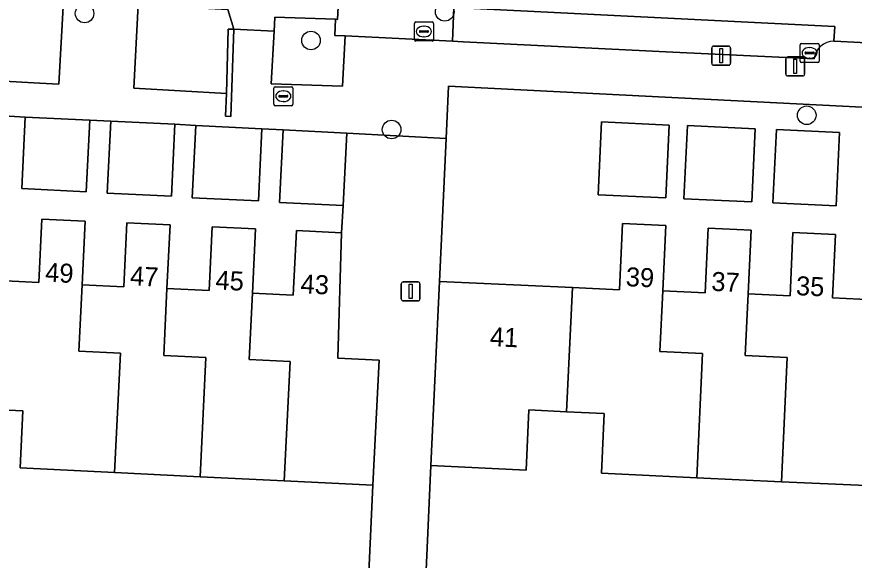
# Model space of a CAD drawing. Extents: x 162989 to 165008, y 383432 to 384338.
# Drawn here: x 164676.23 to 164720.35, y 383853.78 to 383882.39 of the extents above; entities that cross this region are included whole.
import ezdxf

# ---------------------------------------------------------------- set-up
doc = ezdxf.new("R2010")
doc.units = 0
for name, color, linetype in [('IMGEO_Boom', 7, 'Continuous'), ('IMGEO_Erf', 7, 'Continuous'), ('IMGEO_Groenvoorziening', 7, 'Continuous'), ('IMGEO_Kolk', 7, 'Continuous'), ('IMGEO_Lichtmast', 7, 'Continuous'), ('IMGEO_Muur', 7, 'Continuous'), ('IMGEO_Pand', 7, 'Continuous'), ('IMGEO_Pand_nummerreeks', 7, 'Continuous'), ('IMGEO_Parkeervlak_open', 7, 'Continuous'), ('IMGEO_Rijbaan_lokaal_open', 7, 'Continuous'), ('IMGEO_Voetpad_open', 7, 'Continuous')]:
    doc.layers.add(name, color=color, linetype=linetype)

msp = doc.modelspace()

# ---------------------------------------------------------------- linework, layer by layer
at = {"layer": 'IMGEO_Boom'}
for centre in [(164679.803, 383882.56), (164698.776, 383882.644), (164691.732, 383881.136), (164717.844, 383877.201), (164695.976, 383876.449)]:
    msp.add_circle(centre, 0.489, dxfattribs=at)
at = {"layer": 'IMGEO_Erf'}
for points in [[(164698.501, 383868.459), (164705.505, 383868.132), (164707.973, 383868.017), (164708.135, 383871.498), (164710.417, 383871.391), (164710.256, 383867.954), (164712.488, 383867.849), (164712.647, 383871.255), (164714.912, 383871.149), (164714.755, 383867.795), (164716.963, 383867.692), (164717.119, 383871.026), (164719.361, 383870.921), (164719.205, 383867.586), (164721.36, 383867.485), (164721.506, 383870.607), (164723.891, 383870.495), (164724.216, 383877.454), (164698.969, 383878.739), (164698.843, 383875.97)], [(164710.425, 383872.854), (164706.855, 383873.021), (164707.033, 383876.849), (164710.603, 383876.683)], [(164714.945, 383872.643), (164711.377, 383872.81), (164711.556, 383876.657), (164715.125, 383876.491)], [(164719.397, 383872.437), (164716.063, 383872.593), (164716.243, 383876.453), (164719.577, 383876.297)]]:
    msp.add_lwpolyline(points, close=True, dxfattribs=at)
for points in [[(164674.913, 383868.516), (164677.395, 383868.394), (164677.558, 383871.734), (164679.834, 383871.623), (164679.67, 383868.278), (164681.866, 383868.171), (164682.031, 383871.546), (164684.308, 383871.435), (164684.144, 383868.081), (164686.364, 383867.972), (164686.529, 383871.328), (164688.809, 383871.216), (164688.645, 383867.836), (164690.793, 383867.73), (164690.959, 383871.132), (164693.344, 383871.015), (164693.427, 383872.448), (164690.079, 383872.612), (164690.266, 383876.429), (164689.142, 383876.491), (164688.956, 383872.688), (164685.47, 383872.859), (164685.656, 383876.662), (164684.563, 383876.725), (164684.378, 383872.94), (164680.999, 383873.105), (164681.184, 383876.89), (164680.073, 383876.936), (164679.889, 383873.176), (164676.498, 383873.342), (164676.682, 383877.102), (164674.415, 383877.235)], [(164752.537, 383849.796), (164752.901, 383859.202), (164748.137, 383859.425), (164743.604, 383859.636), (164739.1, 383859.847), (164734.673, 383860.054), (164729.847, 383860.279), (164729.985, 383863.223), (164727.945, 383863.319), (164725.907, 383863.414), (164725.77, 383860.463), (164721.115, 383860.681), (164720.976, 383857.703), (164716.511, 383857.911), (164712.047, 383858.12), (164707.031, 383858.354), (164707.179, 383861.502), (164705.192, 383861.595), (164703.205, 383861.688), (164703.057, 383858.526), (164698.048, 383858.76), (164697.755, 383852.471)], [(164669.361, 383848.077), (164694.497, 383846.866), (164694.591, 383848.908), (164694.996, 383857.73), (164690.321, 383857.959), (164685.884, 383858.176), (164681.387, 383858.396), (164676.412, 383858.64), (164676.559, 383861.641), (164674.58, 383861.737)]]:
    msp.add_lwpolyline(points, dxfattribs=at)
at = {"layer": 'IMGEO_Groenvoorziening'}
msp.add_lwpolyline([(164693.525, 383881.381), (164692.977, 383881.409), (164693.027, 383882.253), (164689.823, 383882.373), (164689.782, 383881.635), (164689.626, 383878.858), (164693.382, 383878.74)], close=True, dxfattribs=at)
at = {"layer": 'IMGEO_Kolk'}
for p, q in [((164697.253, 383882.111), (164698.105, 383882.111)), ((164697.178, 383881.185), (164697.178, 383882.037)), ((164697.437, 383881.605), (164697.437, 383881.617)), ((164697.48, 383881.654), (164697.878, 383881.654)), ((164697.666, 383881.891), (164697.691, 383881.891)), ((164697.921, 383881.617), (164697.921, 383881.605)), ((164698.179, 383882.037), (164698.179, 383881.185)), ((164697.875, 383881.568), (164697.477, 383881.568)), ((164697.689, 383881.331), (164697.664, 383881.331)), ((164698.105, 383881.111), (164697.253, 383881.111)), ((164717.495, 383880.057), (164717.495, 383880.909)), ((164717.57, 383880.983), (164718.422, 383880.983)), ((164717.983, 383880.763), (164718.008, 383880.763)), ((164718.496, 383880.909), (164718.496, 383880.057)), ((164717.754, 383880.477), (164717.754, 383880.489)), ((164718.192, 383880.44), (164717.794, 383880.44)), ((164717.797, 383880.526), (164718.195, 383880.526)), ((164718.238, 383880.489), (164718.238, 383880.477)), ((164718.422, 383879.983), (164717.57, 383879.983)), ((164718.006, 383880.203), (164717.981, 383880.203)), ((164689.772, 383877.779), (164689.772, 383878.631)), ((164689.847, 383878.705), (164690.699, 383878.705)), ((164690.773, 383878.631), (164690.773, 383877.779)), ((164690.031, 383878.199), (164690.031, 383878.211)), ((164690.469, 383878.162), (164690.071, 383878.162)), ((164690.074, 383878.248), (164690.472, 383878.248)), ((164690.26, 383878.485), (164690.285, 383878.485)), ((164690.515, 383878.211), (164690.515, 383878.199)), ((164690.699, 383877.705), (164689.847, 383877.705)), ((164690.283, 383877.925), (164690.258, 383877.925))]:
    msp.add_line(p, q, dxfattribs=at)
for points in [[(164697.253, 383882.111), (164698.105, 383882.111)], [(164697.178, 383881.185), (164697.178, 383882.037)], [(164698.179, 383882.037), (164698.179, 383881.185)], [(164698.105, 383881.111), (164697.253, 383881.111)], [(164717.495, 383880.057), (164717.495, 383880.909)], [(164717.57, 383880.983), (164718.422, 383880.983)], [(164718.496, 383880.909), (164718.496, 383880.057)], [(164718.422, 383879.983), (164717.57, 383879.983)], [(164689.772, 383877.779), (164689.772, 383878.631)], [(164689.847, 383878.705), (164690.699, 383878.705)], [(164690.773, 383878.631), (164690.773, 383877.779)], [(164690.699, 383877.705), (164689.847, 383877.705)]]:
    msp.add_lwpolyline(points, dxfattribs=at)
for centre, radius, start, end in [((164697.255, 383882.035), 0.0765, 91.552, 178.448), ((164697.255, 383882.035), 0.0765, 91.552, 178.448), ((164698.103, 383882.035), 0.0765, 1.552, 88.448), ((164698.103, 383882.035), 0.0765, 1.552, 88.448), ((164697.477, 383881.614), 0.0403, 85.8775, 175.7526), ((164697.882, 383881.616), 0.0386, 1.7309, 96.639), ((164697.255, 383881.187), 0.0765, 181.552, 268.448), ((164697.255, 383881.187), 0.0765, 181.552, 268.448), ((164697.474, 383881.604), 0.0366, 178.938, 274.7102), ((164697.878, 383881.611), 0.043, 264.8664, 352.4533), ((164698.103, 383881.187), 0.0765, 271.552, 358.448), ((164698.103, 383881.187), 0.0765, 271.552, 358.448), ((164717.572, 383880.907), 0.0765, 91.552, 178.448), ((164717.572, 383880.907), 0.0765, 91.552, 178.448), ((164718.42, 383880.907), 0.0765, 1.552, 88.448), ((164718.42, 383880.907), 0.0765, 1.552, 88.448), ((164717.794, 383880.486), 0.0403, 85.8775, 175.7526), ((164717.791, 383880.476), 0.0366, 178.938, 274.7102), ((164718.195, 383880.483), 0.043, 264.8664, 352.4533), ((164718.199, 383880.488), 0.0386, 1.7309, 96.639), ((164717.572, 383880.059), 0.0765, 181.552, 268.448), ((164717.572, 383880.059), 0.0765, 181.552, 268.448), ((164718.42, 383880.059), 0.0765, 271.552, 358.448), ((164718.42, 383880.059), 0.0765, 271.552, 358.448), ((164689.849, 383878.629), 0.0765, 91.552, 178.448), ((164689.849, 383878.629), 0.0765, 91.552, 178.448), ((164690.697, 383878.629), 0.0765, 1.552, 88.448), ((164690.697, 383878.629), 0.0765, 1.552, 88.448), ((164690.071, 383878.208), 0.0403, 85.8775, 175.7526), ((164690.068, 383878.198), 0.0366, 178.938, 274.7102), ((164690.472, 383878.205), 0.043, 264.8664, 352.4533), ((164690.476, 383878.21), 0.0386, 1.7309, 96.639), ((164689.849, 383877.781), 0.0765, 181.552, 268.448), ((164689.849, 383877.781), 0.0765, 181.552, 268.448), ((164690.697, 383877.781), 0.0765, 271.552, 358.448), ((164690.697, 383877.781), 0.0765, 271.552, 358.448)]:
    msp.add_arc(centre, radius, start, end, dxfattribs=at)
for centre, major_axis, ratio, start_param, end_param in [((164697.665, 383881.611), (-0.387, 0.002), 0.722429, 4.712389, 7.853982), ((164697.69, 383881.611), (-0.39, 0.002), 0.717154, 1.570796, 4.712389), ((164717.982, 383880.483), (-0.387, 0.002), 0.722429, 4.712389, 7.853982), ((164718.007, 383880.483), (-0.39, 0.002), 0.717154, 1.570796, 4.712389), ((164690.259, 383878.205), (-0.387, 0.002), 0.722429, 4.712389, 7.853982), ((164690.284, 383878.205), (-0.39, 0.002), 0.717154, 1.570796, 4.712389)]:
    msp.add_ellipse(centre, major_axis=major_axis, ratio=ratio, start_param=start_param, end_param=end_param, dxfattribs=at)
at = {"layer": 'IMGEO_Lichtmast'}
for p, q in [((164712.839, 383879.938), (164712.839, 383880.738)), ((164712.839, 383880.738), (164712.839, 383879.938)), ((164712.939, 383880.838), (164713.729, 383880.838)), ((164713.729, 383880.838), (164712.939, 383880.838)), ((164713.829, 383880.738), (164713.829, 383879.938)), ((164713.829, 383879.938), (164713.829, 383880.738)), ((164716.74, 383879.371), (164716.74, 383880.171)), ((164716.74, 383880.171), (164716.74, 383879.371)), ((164716.84, 383880.271), (164717.63, 383880.271)), ((164717.63, 383880.271), (164716.84, 383880.271)), ((164717.73, 383880.171), (164717.73, 383879.371)), ((164717.73, 383879.371), (164717.73, 383880.171)), ((164713.729, 383879.838), (164712.939, 383879.838)), ((164712.939, 383879.838), (164713.729, 383879.838)), ((164717.63, 383879.271), (164716.84, 383879.271)), ((164716.84, 383879.271), (164717.63, 383879.271)), ((164696.581, 383868.43), (164697.371, 383868.43)), ((164697.371, 383868.43), (164696.581, 383868.43)), ((164696.481, 383867.53), (164696.481, 383868.33)), ((164696.481, 383868.33), (164696.481, 383867.53)), ((164697.471, 383868.33), (164697.471, 383867.53)), ((164697.471, 383867.53), (164697.471, 383868.33)), ((164697.371, 383867.43), (164696.581, 383867.43)), ((164696.581, 383867.43), (164697.371, 383867.43))]:
    msp.add_line(p, q, dxfattribs=at)
for points in [[(164713.259, 383880.713), (164713.409, 383880.713), (164713.409, 383879.963), (164713.259, 383879.963), (164713.259, 383880.713)], [(164717.16, 383880.146), (164717.31, 383880.146), (164717.31, 383879.396), (164717.16, 383879.396), (164717.16, 383880.146)], [(164696.901, 383868.305), (164697.051, 383868.305), (164697.051, 383867.555), (164696.901, 383867.555), (164696.901, 383868.305)]]:
    msp.add_lwpolyline(points, dxfattribs=at)
for centre, start, end in [((164712.939, 383880.738), 90, 180), ((164712.939, 383880.738), 90, 180), ((164713.729, 383880.738), 0, 90), ((164713.729, 383880.738), 360, 90), ((164712.939, 383879.938), 180, 270), ((164712.939, 383879.938), 180, 270), ((164713.729, 383879.938), 270, 0), ((164713.729, 383879.938), 270, 0), ((164716.84, 383880.171), 90, 180), ((164716.84, 383880.171), 90, 180), ((164717.63, 383880.171), 0, 90), ((164717.63, 383880.171), 360, 90), ((164716.84, 383879.371), 180, 270), ((164716.84, 383879.371), 180, 270), ((164717.63, 383879.371), 270, 0), ((164717.63, 383879.371), 270, 0), ((164696.581, 383868.33), 90, 180), ((164696.581, 383868.33), 90, 180), ((164697.371, 383868.33), 0, 90), ((164697.371, 383868.33), 360, 90), ((164696.581, 383867.53), 180, 270), ((164696.581, 383867.53), 180, 270), ((164697.371, 383867.53), 270, 0), ((164697.371, 383867.53), 270, 0)]:
    msp.add_arc(centre, 0.1, start, end, dxfattribs=at)
at = {"layer": 'IMGEO_Muur'}
msp.add_lwpolyline([(164687.666, 383881.725), (164687.36, 383881.732), (164687.282, 383878.353), (164687.227, 383877.149), (164687.508, 383877.134)], close=True, dxfattribs=at)
at = {"layer": 'IMGEO_Pand'}
for points in [[(164680.073, 383876.936), (164676.682, 383877.102), (164676.498, 383873.342), (164679.889, 383873.176)], [(164684.563, 383876.725), (164681.184, 383876.89), (164680.999, 383873.105), (164684.378, 383872.94)], [(164710.425, 383872.854), (164710.603, 383876.683), (164707.033, 383876.849), (164706.855, 383873.021)], [(164689.142, 383876.491), (164685.656, 383876.662), (164685.47, 383872.859), (164688.956, 383872.688)], [(164693.427, 383872.448), (164693.614, 383876.265), (164690.266, 383876.429), (164690.079, 383872.612)], [(164714.945, 383872.643), (164715.125, 383876.491), (164711.556, 383876.657), (164711.377, 383872.81)], [(164719.397, 383872.437), (164719.577, 383876.297), (164716.243, 383876.453), (164716.063, 383872.593)], [(164674.913, 383868.516), (164674.58, 383861.737), (164676.559, 383861.641), (164676.412, 383858.64), (164681.387, 383858.396), (164681.694, 383864.669), (164679.497, 383864.777), (164679.67, 383868.278), (164679.834, 383871.623), (164677.558, 383871.734), (164677.395, 383868.394)], [(164685.884, 383858.176), (164686.192, 383864.449), (164683.972, 383864.558), (164684.144, 383868.081), (164684.308, 383871.435), (164682.031, 383871.546), (164681.866, 383868.171), (164679.67, 383868.278), (164679.497, 383864.777), (164681.694, 383864.669), (164681.387, 383858.396)], [(164710.256, 383867.954), (164710.417, 383871.391), (164708.135, 383871.498), (164707.973, 383868.017), (164705.505, 383868.132), (164705.192, 383861.595), (164707.179, 383861.502), (164707.031, 383858.354), (164712.047, 383858.12), (164712.345, 383864.666), (164710.107, 383864.771)], [(164690.321, 383857.959), (164690.625, 383864.232), (164688.474, 383864.337), (164688.645, 383867.836), (164688.809, 383871.216), (164686.529, 383871.328), (164686.364, 383867.972), (164684.144, 383868.081), (164683.972, 383864.558), (164686.192, 383864.449), (164685.884, 383858.176)], [(164690.321, 383857.959), (164694.996, 383857.73), (164695.318, 383864.312), (164693.139, 383864.419), (164693.344, 383871.015), (164690.959, 383871.132), (164690.793, 383867.73), (164688.645, 383867.836), (164688.474, 383864.337), (164690.625, 383864.232)], [(164710.256, 383867.954), (164710.107, 383864.771), (164712.345, 383864.666), (164712.047, 383858.12), (164716.511, 383857.911), (164716.815, 383864.458), (164714.606, 383864.561), (164714.755, 383867.795), (164714.912, 383871.149), (164712.647, 383871.255), (164712.488, 383867.849)], [(164716.511, 383857.911), (164720.976, 383857.703), (164721.115, 383860.681), (164721.36, 383867.485), (164719.205, 383867.586), (164719.361, 383870.921), (164717.119, 383871.026), (164716.963, 383867.692), (164714.755, 383867.795), (164714.606, 383864.561), (164716.815, 383864.458)], [(164705.192, 383861.595), (164705.505, 383868.132), (164698.501, 383868.459), (164698.048, 383858.76), (164703.057, 383858.526), (164703.205, 383861.688)]]:
    msp.add_lwpolyline(points, close=True, dxfattribs=at)
at = {"layer": 'IMGEO_Parkeervlak_open'}
for points in [[(164653.901, 383882.554), (164653.763, 383878.764), (164668.587, 383878.105), (164668.644, 383879.376), (164677.445, 383878.899), (164678.449, 383878.844), (164678.686, 383883.217)], [(164719.272, 383881.105), (164719.32, 383881.876), (164699.258, 383882.876), (164699.184, 383881.094)], [(164699.184, 383881.094), (164699.749, 383881.065), (164710.783, 383880.519), (164718.229, 383880.179)]]:
    msp.add_lwpolyline(points, dxfattribs=at)
msp.add_lwpolyline([(164687.36, 383881.732), (164687.666, 383881.725), (164687.357, 383882.775), (164682.632, 383883.016), (164682.394, 383878.63), (164687.282, 383878.353)], close=True, dxfattribs=at)
msp.add_arc((164719.291, 383880.033), 1.072, 91.0219, 172.177, dxfattribs=at)
at = {"layer": 'IMGEO_Rijbaan_lokaal_open'}
for points in [[(164680.379, 383888.25), (164679.668, 383888.258), (164679.469, 383883.177), (164680.44, 383883.128), (164682.632, 383883.016), (164687.357, 383882.775), (164687.666, 383881.725), (164689.782, 383881.635), (164689.823, 383882.373), (164693.027, 383882.253), (164693.121, 383882.249), (164693.393, 383887.264), (164692.544, 383887.337)], [(164694.958, 383887.23), (164693.393, 383887.264), (164693.121, 383882.249), (164693.027, 383882.253), (164692.977, 383881.409), (164693.525, 383881.381), (164699.184, 383881.094), (164699.258, 383882.876), (164719.32, 383881.876), (164719.272, 383881.105), (164719.312, 383881.105), (164723.366, 383880.898), (164723.403, 383881.689), (164730.237, 383881.356), (164736.87, 383881.037), (164741.737, 383880.812), (164741.657, 383879.159)]]:
    msp.add_lwpolyline(points, dxfattribs=at)
at = {"layer": 'IMGEO_Voetpad_open'}
for points in [[(164689.782, 383881.635), (164687.666, 383881.725), (164687.508, 383877.134), (164687.227, 383877.149), (164687.282, 383878.353), (164682.394, 383878.63), (164682.632, 383883.016), (164680.44, 383883.128), (164679.469, 383883.177), (164678.686, 383883.217), (164678.449, 383878.844), (164677.445, 383878.899), (164668.644, 383879.376), (164668.587, 383878.105), (164653.763, 383878.764), (164653.901, 383882.554)], [(164718.229, 383880.179), (164710.783, 383880.519), (164699.749, 383881.065), (164699.184, 383881.094), (164693.525, 383881.381), (164693.382, 383878.74), (164689.626, 383878.858), (164689.782, 383881.635)], [(164723.366, 383880.898), (164719.312, 383881.105), (164719.272, 383881.105)], [(164674.415, 383877.235), (164676.682, 383877.102), (164680.073, 383876.936), (164681.184, 383876.89), (164684.563, 383876.725), (164685.656, 383876.662), (164689.142, 383876.491), (164690.266, 383876.429), (164693.614, 383876.265), (164698.843, 383875.97), (164698.969, 383878.739), (164724.216, 383877.454), (164727.57, 383877.297), (164729.765, 383877.191), (164733.282, 383877.027), (164734.324, 383877.005), (164737.732, 383876.845), (164738.8, 383876.765), (164742.166, 383876.608), (164743.263, 383876.513), (164746.666, 383876.354), (164747.793, 383876.311), (164751.24, 383876.15), (164755.278, 383875.993)]]:
    msp.add_lwpolyline(points, dxfattribs=at)
msp.add_lwpolyline([(164698.843, 383875.97), (164693.614, 383876.265), (164693.427, 383872.448), (164693.344, 383871.015), (164693.139, 383864.419), (164695.318, 383864.312), (164694.996, 383857.73), (164694.591, 383848.908), (164697.582, 383848.769), (164697.755, 383852.471), (164698.048, 383858.76), (164698.501, 383868.459)], close=True, dxfattribs=at)
msp.add_arc((164719.291, 383880.033), 1.072, 91.0219, 172.177, dxfattribs=at)

# ---------------------------------------------------------------- texts
at = {"layer": 'IMGEO_Pand_nummerreeks'}
for s, rotation, p in [('49', 357.2079, (164677.711, 383868.442)), ('47', 357.2091, (164682.184, 383868.254)), ('45', 357.1877, (164686.683, 383868.036)), ('39', 357.3154, (164708.297, 383868.207)), ('37', 357.3206, (164712.801, 383867.964)), ('43', 357.1915, (164691.165, 383867.838)), ('35', 357.3186, (164717.261, 383867.736)), ('41', 357.3283, (164701.138, 383865.053))]:
    msp.add_text(s, height=1, rotation=rotation, dxfattribs=at).set_placement(p)

doc.saveas('drawing.dxf')
